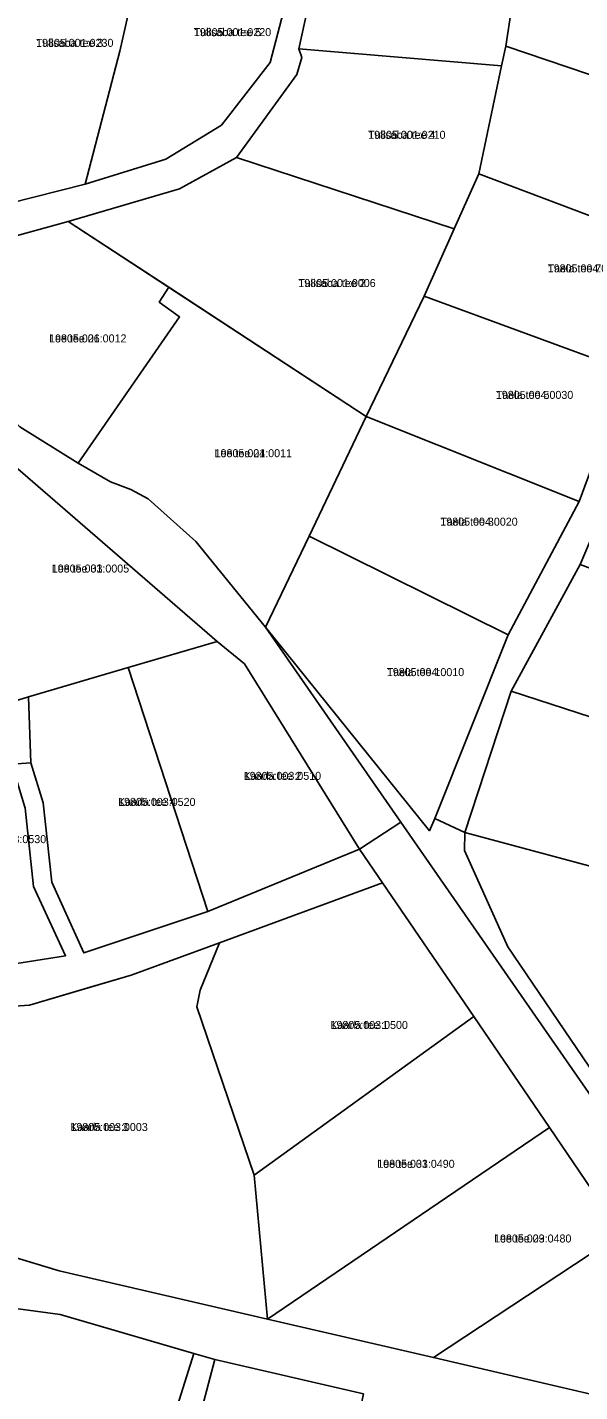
# Model space of a CAD drawing. Extents: x 516875 to 535633, y 6574491 to 6593094.
# Drawn here: x 524787.6 to 524891.1, y 6591807.2 to 6592063 of the extents above; entities that cross this region are included whole.
import ezdxf

# ---------------------------------------------------------------- set-up
doc = ezdxf.new("R2010")
doc.units = 0
for name, color, linetype in [('L_AADRESS', 7, 'Continuous'), ('PIIR', 7, 'Continuous'), ('TUNNUS', 7, 'Continuous')]:
    doc.layers.add(name, color=color, linetype=linetype)

msp = doc.modelspace()

# ---------------------------------------------------------------- linework, layer by layer
at = {"layer": 'PIIR'}
for points in [[(524781.53, 6592120.54), (524804.34, 6592121.11), (524806.38, 6592121.17), (524829.06, 6592116.04), (524832.75, 6592116.3), (524848.43, 6592117.28), (524859.85, 6592121.77), (524859.53, 6592110.55), (524845.31, 6592111.26), (524842.04, 6592108.1), (524846.32, 6592098.64), (524847.12, 6592092.78), (524844.11, 6592084.65), (524838.51, 6592058.96), (524839.07, 6592057.29), (524838.15, 6592054.14), (524826.81, 6592038.56), (524816.11, 6592032.73), (524795.29, 6592026.57), (524768.45, 6592019.21)], [(524786.24, 6591988.1), (524797.14, 6591981.25), (524803.2, 6591977.75), (524807.05, 6591976.34), (524810.26, 6591974.61), (524819.19, 6591966.61), (524832.27, 6591950.54), (524857.64, 6591914), (524849.86, 6591908.92), (524828.35, 6591943.64), (524823.2, 6591947.87), (524776.9, 6591987.91)], [(524784.73, 6591924.86), (524788.27, 6591925.1), (524790.59, 6591917.59), (524792.22, 6591902.7), (524798.24, 6591889.47), (524821.43, 6591897.24), (524849.86, 6591908.92), (524854.21, 6591902.6), (524823.62, 6591891.33), (524807.08, 6591885.29), (524799.42, 6591883.02), (524788.04, 6591879.65), (524771.26, 6591878.56)], [(524772.1, 6591885.34), (524794.78, 6591888.93), (524788.81, 6591901.88), (524787.24, 6591916.58)], [(524921.12, 6591804.38), (524898.96, 6591836.86), (524885.5, 6591856.73), (524871.3, 6591877.51), (524854.21, 6591902.6), (524849.86, 6591908.92), (524857.64, 6591914), (524961.55, 6591764.21)], [(524850.61, 6591806.82), (524822.75, 6591813.25), (524818.82, 6591814.39), (524793.78, 6591821.68), (524758.53, 6591826.44), (524726.62, 6591823.39), (524726.86, 6591830.52), (524726.38, 6591835.46), (524729.91, 6591849.06), (524759.03, 6591840.3), (524793.56, 6591829.88), (524832.65, 6591820.82), (524863.76, 6591813.6), (524913.04, 6591802.12)], [(524810.59, 6591788.09), (524818.82, 6591814.39), (524822.75, 6591813.25), (524817.99, 6591795.26)]]:
    msp.add_lwpolyline(points, dxfattribs=at)
for points in [[(524634, 6592048.76), (524636.07, 6592042.45), (524652.2, 6592028.74), (524670.05, 6592018.06), (524690.9, 6592014.27), (524717.55, 6592014.01), (524736.64, 6592017.65), (524769.53, 6592026.25), (524798.49, 6592033.6), (524813.61, 6592038.24), (524823.98, 6592044.64), (524833.1, 6592056.38), (524839.14, 6592079.35), (524840.52, 6592097.01), (524829, 6592110.41), (524813.95, 6592114.4), (524769.12, 6592113.56), (524734.12, 6592119.04), (524712.42, 6592115.88), (524706.02, 6592112.59), (524682.42, 6592096.68), (524647.91, 6592071.9)], [(524810.25, 6592081.99), (524804.93, 6592058.49), (524798.49, 6592033.6), (524769.53, 6592026.25), (524773.17, 6592046.1), (524768.27, 6592049.57), (524779.71, 6592089.85)], [(524887.15, 6592078.72), (524890.08, 6592086.02), (524892.83, 6592085.04), (524894.21, 6592088.56), (524896.36, 6592087.61), (524905.29, 6592083.63), (524912.65, 6592081.05), (524923.8, 6592070.85), (524920.48, 6592060.54), (524915.81, 6592046.38), (524877.29, 6592059.47), (524880.5, 6592080.52)], [(524866.32, 6592082.47), (524869.59, 6592083.33), (524880.68, 6592082.19), (524880.5, 6592080.52), (524877.29, 6592059.47), (524876.51, 6592055.79), (524838.51, 6592058.96), (524844.11, 6592084.65)], [(524839.14, 6592079.35), (524833.1, 6592056.38), (524823.98, 6592044.64), (524813.61, 6592038.24), (524798.49, 6592033.6), (524804.93, 6592058.49), (524810.25, 6592081.99)], [(524915.81, 6592046.38), (524920.48, 6592060.54), (524926.27, 6592058.63), (524917.09, 6592032.36), (524908.65, 6592007.81), (524901.03, 6591985.46), (524891.24, 6591962.29), (524878.29, 6591938.55), (524869.64, 6591912.05), (524863.96, 6591914.68), (524877.71, 6591949.09), (524891.03, 6591974.06), (524900.08, 6591998.55), (524907.99, 6592022.03)], [(524876.51, 6592055.79), (524872.23, 6592035.54), (524867.61, 6592025.19), (524826.81, 6592038.56), (524838.15, 6592054.14), (524839.07, 6592057.29), (524838.51, 6592058.96)], [(524915.81, 6592046.38), (524907.99, 6592022.03), (524872.23, 6592035.54), (524876.51, 6592055.79), (524877.29, 6592059.47)], [(524795.29, 6592026.57), (524816.11, 6592032.73), (524826.81, 6592038.56), (524867.61, 6592025.19), (524861.97, 6592012.57), (524851.14, 6591990.02)], [(524907.99, 6592022.03), (524900.08, 6591998.55), (524861.97, 6592012.57), (524867.61, 6592025.19), (524872.23, 6592035.54)], [(524795.29, 6592026.57), (524814.12, 6592014.24), (524812.34, 6592011.46), (524816.17, 6592008.68), (524797.14, 6591981.25), (524786.24, 6591988.1), (524765.83, 6592008.64), (524768.45, 6592019.21)], [(524814.12, 6592014.24), (524851.14, 6591990.02), (524840.45, 6591967.58), (524832.27, 6591950.54), (524819.19, 6591966.61), (524810.26, 6591974.61), (524807.05, 6591976.34), (524803.2, 6591977.75), (524797.14, 6591981.25), (524816.17, 6592008.68), (524812.34, 6592011.46)], [(524900.08, 6591998.55), (524891.03, 6591974.06), (524851.14, 6591990.02), (524861.97, 6592012.57)], [(524891.03, 6591974.06), (524877.71, 6591949.09), (524840.45, 6591967.58), (524851.14, 6591990.02)], [(524776.9, 6591987.91), (524823.2, 6591947.87), (524806.51, 6591942.97), (524787.85, 6591937.49), (524775.39, 6591933.63)], [(524877.71, 6591949.09), (524863.96, 6591914.68), (524863.01, 6591912.37), (524832.27, 6591950.54), (524840.45, 6591967.58)], [(524925.86, 6591949.34), (524922.8, 6591938.23), (524918.44, 6591925.47), (524878.29, 6591938.55), (524891.24, 6591962.29)], [(524857.64, 6591914), (524832.27, 6591950.54), (524863.01, 6591912.37), (524863.96, 6591914.68), (524869.64, 6591912.05), (524869.54, 6591908.63), (524877.64, 6591890.61), (524914.07, 6591836.94), (524918.65, 6591830.15), (524933.71, 6591812.59), (524934.3, 6591807.41), (524972.07, 6591752.54), (524961.55, 6591764.21)], [(524806.51, 6591942.97), (524823.2, 6591947.87), (524828.35, 6591943.64), (524849.86, 6591908.92), (524821.43, 6591897.24)], [(524792.22, 6591902.7), (524790.59, 6591917.59), (524788.27, 6591925.1), (524787.85, 6591937.49), (524806.51, 6591942.97), (524821.43, 6591897.24), (524798.24, 6591889.47)], [(524918.44, 6591925.47), (524914.9, 6591914.12), (524909.83, 6591901.21), (524869.64, 6591912.05), (524878.29, 6591938.55)], [(524758.54, 6591928.82), (524775.39, 6591933.63), (524787.85, 6591937.49), (524788.27, 6591925.1), (524784.73, 6591924.86), (524787.24, 6591916.58), (524788.81, 6591901.88), (524794.78, 6591888.93), (524772.1, 6591885.34)], [(524869.64, 6591912.05), (524909.83, 6591901.21), (524906.58, 6591889.9), (524915.65, 6591887.4), (524916.35, 6591885.11), (524924.85, 6591859.53), (524914.07, 6591836.94), (524877.64, 6591890.61), (524869.54, 6591908.63)], [(524819.37, 6591879.35), (524820.02, 6591882.46), (524823.62, 6591891.33), (524854.21, 6591902.6), (524871.3, 6591877.51), (524830.12, 6591847.79)], [(524771.26, 6591878.56), (524788.04, 6591879.65), (524807.08, 6591885.29), (524823.62, 6591891.33), (524820.02, 6591882.46), (524819.37, 6591879.35), (524830.12, 6591847.79), (524832.65, 6591820.82), (524793.56, 6591829.88), (524759.03, 6591840.3)], [(524830.12, 6591847.79), (524871.3, 6591877.51), (524885.5, 6591856.73), (524832.65, 6591820.82)], [(524832.65, 6591820.82), (524885.5, 6591856.73), (524898.96, 6591836.86), (524863.76, 6591813.6)], [(524898.96, 6591836.86), (524921.12, 6591804.38), (524913.04, 6591802.12), (524863.76, 6591813.6)], [(524725.82, 6591799.6), (524726.62, 6591823.39), (524758.53, 6591826.44), (524793.78, 6591821.68), (524818.82, 6591814.39), (524810.59, 6591788.09), (524768.5, 6591793.9)], [(524813.6, 6591768.28), (524817.99, 6591795.26), (524822.75, 6591813.25), (524850.61, 6591806.82), (524840.56, 6591759.58), (524815.67, 6591765.25)]]:
    msp.add_lwpolyline(points, close=True, dxfattribs=at)

# ---------------------------------------------------------------- texts
at = {"layer": 'L_AADRESS'}
for s, p in [('Tulisaba tee 3', (524789.26, 6592059.32)), ('Tulisaba tee 5', (524818.82, 6592061.33)), ('Tulisaba tee 4', (524851.49, 6592042.08)), ('Taela tee 7', (524885.14, 6592017.04)), ('Tulisaba tee 2', (524838.4, 6592014.29)), ('Lee tee 26', (524791.7, 6592003.91)), ('Taela tee 5', (524875.43, 6591993.32)), ('Lee tee 24', (524822.72, 6591982.39)), ('Taela tee 3', (524865.01, 6591969.55)), ('Lee tee 33', (524792.21, 6591960.77)), ('Taela tee 1', (524854.99, 6591941.35)), ('Kaarla tee 2', (524828.18, 6591921.9)), ('Kaarla tee 4', (524804.64, 6591917.02)), ('Kaarla tee 1', (524844.44, 6591875.2)), ('Kaarla tee 3', (524795.69, 6591856.07)), ('Lee tee 31', (524853.2, 6591849.17)), ('Lee tee 29', (524875.08, 6591835.17))]:
    msp.add_text(s, height=1.5, dxfattribs=at).set_placement(p)
at = {"layer": 'TUNNUS'}
for s, p in [('19805:001:0230', (524789.26, 6592059.32)), ('19805:001:0220', (524818.82, 6592061.33)), ('19805:001:0210', (524851.49, 6592042.08)), ('19805:004:0040', (524885.14, 6592017.04)), ('19805:001:0006', (524838.4, 6592014.29)), ('19805:001:0012', (524791.7, 6592003.91)), ('19805:004:0030', (524875.43, 6591993.32)), ('19805:001:0011', (524822.72, 6591982.39)), ('19805:004:0020', (524865.01, 6591969.55)), ('19805:001:0005', (524792.21, 6591960.77)), ('19805:004:0010', (524854.99, 6591941.35)), ('19805:003:0510', (524828.18, 6591921.9)), ('19805:003:0520', (524804.64, 6591917.02)), ('19805:003:0530', (524776.66, 6591910.04)), ('19805:003:0500', (524844.44, 6591875.2)), ('19805:003:0003', (524795.69, 6591856.07)), ('19805:003:0490', (524853.2, 6591849.17)), ('19805:003:0480', (524875.08, 6591835.17))]:
    msp.add_text(s, height=1.5, dxfattribs=at).set_placement(p)

doc.saveas('drawing.dxf')
